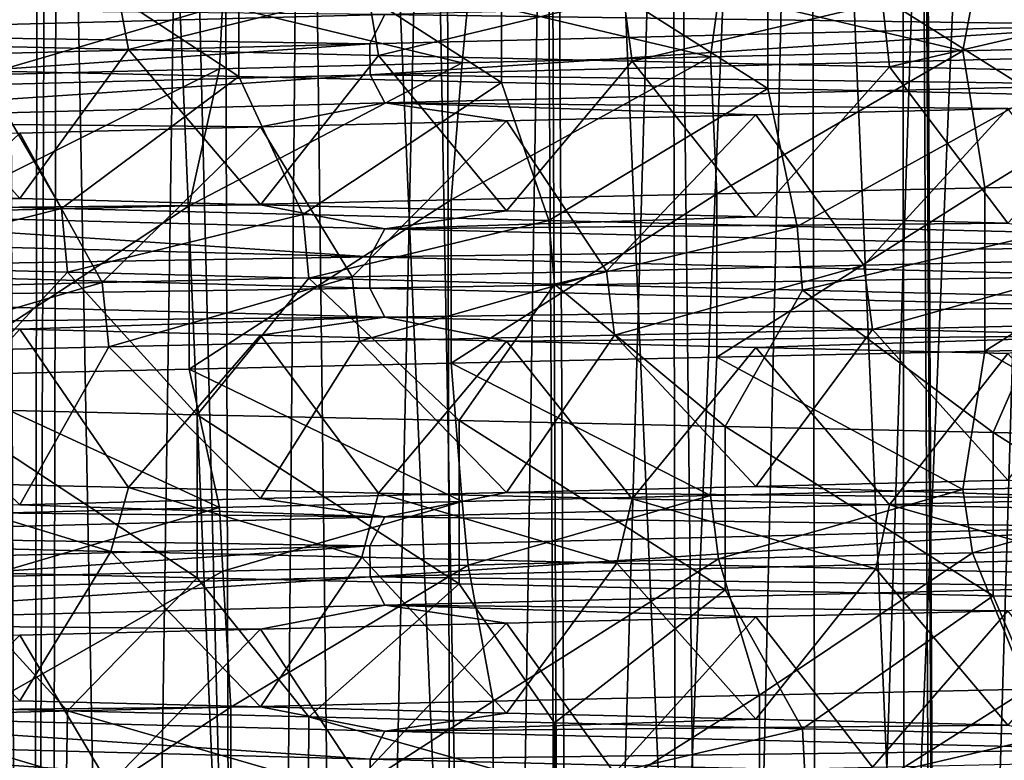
# Model space of a CAD drawing. Header units: millimetres. Extents: x -39.5 to 39.5, y -2 to 94.9.
# Tile 476 of 656: x -4.4 to -0.5, y 46.6 to 49.6. Entities that reach past the tile are written whole.
import ezdxf

# ---------------------------------------------------------------- set-up
doc = ezdxf.new("R2010")
doc.units = ezdxf.units.MM
doc.header["$LTSCALE"] = 65.185185
for name, color, linetype in [('12', 7, 'CONTINUOUS'), ('16', 7, 'CONTINUOUS'), ('17', 7, 'CONTINUOUS'), ('172', 7, 'CONTINUOUS'), ('173', 7, 'CONTINUOUS'), ('174', 7, 'CONTINUOUS'), ('36', 7, 'CONTINUOUS'), ('37', 7, 'CONTINUOUS'), ('45', 7, 'CONTINUOUS'), ('460', 7, 'CONTINUOUS'), ('53', 7, 'CONTINUOUS'), ('562', 7, 'CONTINUOUS'), ('621', 7, 'CONTINUOUS'), ('622', 7, 'CONTINUOUS'), ('623', 7, 'CONTINUOUS'), ('66', 7, 'CONTINUOUS'), ('83', 7, 'CONTINUOUS')]:
    doc.layers.add(name, color=color, linetype=linetype)

msp = doc.modelspace()

# ---------------------------------------------------------------- linework, layer by layer
at = {"layer": '12', "color": 7, "linetype": 'Continuous'}
for points in [[(-4.8637, 38.2974, -16.0885), (-4.6072, 71, -16.4625), (-3.9949, 38.2974, -16.326), (-4.8637, 38.2974, -16.0885)], [(-4.6072, 71, -16.4625), (-3.5149, 71, -16.7297), (-3.9949, 38.2974, -16.326), (-4.6072, 71, -16.4625)], [(-4.2526, 71, 16.5576), (-4.3193, 38.2987, 16.2432), (-3.4422, 38.2974, 16.4514), (-4.2526, 71, 16.5576)], [(-3.1548, 71, 16.8014), (-4.2526, 71, 16.5576), (-3.4422, 38.2974, 16.4514), (-3.1548, 71, 16.8014)], [(-3.9949, 38.2974, -16.326), (-3.5149, 71, -16.7297), (-3.1146, 38.2974, -16.5165), (-3.9949, 38.2974, -16.326)], [(-3.5149, 71, -16.7297), (-2.4075, 71, -16.9246), (-3.1146, 38.2974, -16.5165), (-3.5149, 71, -16.7297)], [(-2.5558, 38.2974, 16.6122), (-3.1548, 71, 16.8014), (-3.4422, 38.2974, 16.4514), (-2.5558, 38.2974, 16.6122)], [(-2.0434, 71, 16.9724), (-3.1548, 71, 16.8014), (-2.5558, 38.2974, 16.6122), (-2.0434, 71, 16.9724)], [(-2.4075, 71, -16.9246), (-2.2255, 38.2987, -16.6596), (-3.1146, 38.2974, -16.5165), (-2.4075, 71, -16.9246)], [(-1.6625, 38.2974, 16.7252), (-2.0434, 71, 16.9724), (-2.5558, 38.2974, 16.6122), (-1.6625, 38.2974, 16.7252)], [(-0.9232, 71, 17.0701), (-2.0434, 71, 16.9724), (-1.6625, 38.2974, 16.7252), (-0.9232, 71, 17.0701)], [(-0.765, 38.2987, 16.7902), (-0.9232, 71, 17.0701), (-1.6625, 38.2974, 16.7252), (-0.765, 38.2987, 16.7902)]]:
    msp.add_3dface(points, dxfattribs=at)
at = {"layer": '16', "color": 7, "linetype": 'Continuous'}
for points in [[(0.3893, 49.7469, 13.3943), (0.3318, 49.4925, 13.3959), (-0.6337, 49.7226, 13.385), (0.3893, 49.7469, 13.3943)], [(-0.6337, 49.7226, 13.385), (-0.6817, 49.4684, 13.3826), (-1.6524, 49.6983, 13.2977), (-0.6337, 49.7226, 13.385)], [(0.3318, 49.4925, 13.3959), (-0.6817, 49.4684, 13.3826), (-0.6337, 49.7226, 13.385), (0.3318, 49.4925, 13.3959)], [(-2.6533, 49.6742, 13.1347), (-2.6767, 49.4206, 13.1299), (-3.6316, 49.6503, 12.8985), (-2.6533, 49.6742, 13.1347)], [(-1.688, 49.4444, 13.2933), (-2.6767, 49.4206, 13.1299), (-2.6533, 49.6742, 13.1347), (-1.688, 49.4444, 13.2933)], [(-1.6524, 49.6983, 13.2977), (-1.688, 49.4444, 13.2933), (-2.6533, 49.6742, 13.1347), (-1.6524, 49.6983, 13.2977)], [(-0.6817, 49.4684, 13.3826), (-1.688, 49.4444, 13.2933), (-1.6524, 49.6983, 13.2977), (-0.6817, 49.4684, 13.3826)], [(-3.6433, 49.3969, 12.8952), (-4.5831, 49.3735, 12.5919), (-3.6316, 49.6503, 12.8985), (-3.6433, 49.3969, 12.8952)], [(-3.6316, 49.6503, 12.8985), (-4.5831, 49.3735, 12.5919), (-4.5831, 49.6265, 12.5919), (-3.6316, 49.6503, 12.8985)], [(-2.6767, 49.4206, 13.1299), (-3.6433, 49.3969, 12.8952), (-3.6316, 49.6503, 12.8985), (-2.6767, 49.4206, 13.1299)], [(0.3318, 47.7455, 13.3959), (-0.6433, 47.4693, 13.3845), (-0.6817, 47.7214, 13.3826), (0.3318, 47.7455, 13.3959)], [(0.3712, 47.4934, 13.3949), (-0.6433, 47.4693, 13.3845), (0.3318, 47.7455, 13.3959), (0.3712, 47.4934, 13.3949)], [(-0.6817, 47.7214, 13.3826), (-1.6559, 47.4452, 13.2973), (-1.688, 47.6974, 13.2933), (-0.6817, 47.7214, 13.3826)], [(-0.6433, 47.4693, 13.3845), (-1.6559, 47.4452, 13.2973), (-0.6817, 47.7214, 13.3826), (-0.6433, 47.4693, 13.3845)], [(-2.6767, 47.6736, 13.1299), (-3.6304, 47.3973, 12.8989), (-3.6433, 47.65, 12.8952), (-2.6767, 47.6736, 13.1299)], [(-2.6531, 47.4212, 13.1347), (-3.6304, 47.3973, 12.8989), (-2.6767, 47.6736, 13.1299), (-2.6531, 47.4212, 13.1347)], [(-1.688, 47.6974, 13.2933), (-2.6531, 47.4212, 13.1347), (-2.6767, 47.6736, 13.1299), (-1.688, 47.6974, 13.2933)], [(-1.6559, 47.4452, 13.2973), (-2.6531, 47.4212, 13.1347), (-1.688, 47.6974, 13.2933), (-1.6559, 47.4452, 13.2973)], [(-3.6304, 47.3973, 12.8989), (-4.5831, 47.3735, 12.5919), (-3.6433, 47.65, 12.8952), (-3.6304, 47.3973, 12.8989)], [(-3.6433, 47.65, 12.8952), (-4.5831, 47.3735, 12.5919), (-4.5831, 47.6265, 12.5919), (-3.6433, 47.65, 12.8952)]]:
    msp.add_3dface(points, dxfattribs=at)
at = {"layer": '17', "color": 7, "linetype": 'Continuous'}
for points in [[(-4.2736, 48.841, -12.7002), (-5.2088, 48.8647, -12.3462), (-5.1857, 48.6111, -12.3559), (-4.2736, 48.841, -12.7002)], [(-4.2498, 48.5873, -12.7082), (-4.2736, 48.841, -12.7002), (-5.1857, 48.6111, -12.3559), (-4.2498, 48.5873, -12.7082)], [(-3.3118, 48.8171, -12.9843), (-4.2736, 48.841, -12.7002), (-4.2498, 48.5873, -12.7082), (-3.3118, 48.8171, -12.9843)], [(-3.2879, 48.5635, -12.9904), (-3.3118, 48.8171, -12.9843), (-4.2498, 48.5873, -12.7082), (-3.2879, 48.5635, -12.9904)], [(-2.3321, 48.7933, -13.1955), (-3.3118, 48.8171, -12.9843), (-3.2879, 48.5635, -12.9904), (-2.3321, 48.7933, -13.1955)], [(-2.3096, 48.5397, -13.1995), (-2.3321, 48.7933, -13.1955), (-3.2879, 48.5635, -12.9904), (-2.3096, 48.5397, -13.1995)], [(-1.3428, 48.7696, -13.3326), (-2.3321, 48.7933, -13.1955), (-2.3096, 48.5397, -13.1995), (-1.3428, 48.7696, -13.3326)], [(-1.3207, 48.516, -13.3348), (-1.3428, 48.7696, -13.3326), (-2.3096, 48.5397, -13.1995), (-1.3207, 48.516, -13.3348)], [(-0.3462, 48.7459, -13.3955), (-1.3428, 48.7696, -13.3326), (-1.3207, 48.516, -13.3348), (-0.3462, 48.7459, -13.3955)], [(-0.3242, 48.4923, -13.3961), (-0.3462, 48.7459, -13.3955), (-1.3207, 48.516, -13.3348), (-0.3242, 48.4923, -13.3961)], [(-4.253, 46.5874, -12.7072), (-5.1857, 46.8641, -12.3559), (-5.1915, 46.6112, -12.3535), (-4.253, 46.5874, -12.7072)], [(-4.2498, 46.8404, -12.7082), (-5.1857, 46.8641, -12.3559), (-4.253, 46.5874, -12.7072), (-4.2498, 46.8404, -12.7082)], [(-3.2891, 46.5635, -12.9901), (-4.2498, 46.8404, -12.7082), (-4.253, 46.5874, -12.7072), (-3.2891, 46.5635, -12.9901)], [(-3.2879, 46.8165, -12.9904), (-4.2498, 46.8404, -12.7082), (-3.2891, 46.5635, -12.9901), (-3.2879, 46.8165, -12.9904)], [(-2.3058, 46.5396, -13.2001), (-3.2879, 46.8165, -12.9904), (-3.2891, 46.5635, -12.9901), (-2.3058, 46.5396, -13.2001)], [(-2.3096, 46.7928, -13.1995), (-3.2879, 46.8165, -12.9904), (-2.3058, 46.5396, -13.2001), (-2.3096, 46.7928, -13.1995)], [(-1.3207, 46.7691, -13.3348), (-2.3096, 46.7928, -13.1995), (-2.3058, 46.5396, -13.2001), (-1.3207, 46.7691, -13.3348)], [(-1.3074, 46.5157, -13.3361), (-1.3207, 46.7691, -13.3348), (-2.3058, 46.5396, -13.2001), (-1.3074, 46.5157, -13.3361)], [(-0.3242, 46.7453, -13.3961), (-1.3207, 46.7691, -13.3348), (-1.3074, 46.5157, -13.3361), (-0.3242, 46.7453, -13.3961)], [(-0.3043, 46.4918, -13.3965), (-0.3242, 46.7453, -13.3961), (-1.3074, 46.5157, -13.3361), (-0.3043, 46.4918, -13.3965)]]:
    msp.add_3dface(points, dxfattribs=at)
at = {"layer": '172', "color": 7, "linetype": 'Continuous'}
for points in [[(-1.688, 49.4444, 13.2933), (-0.6817, 49.4684, 13.3826), (-1.6628, 48.8991, 14.2533), (-1.688, 49.4444, 13.2933)], [(-1.6628, 48.8991, 14.2533), (-0.6817, 49.4684, 13.3826), (-0.5951, 48.9229, 14.3377), (-1.6628, 48.8991, 14.2533)], [(-0.6817, 49.4684, 13.3826), (0.3318, 49.4925, 13.3959), (-0.5951, 48.9229, 14.3377), (-0.6817, 49.4684, 13.3826)], [(-0.5951, 48.9229, 14.3377), (0.3318, 49.4925, 13.3959), (0.476, 48.9467, 14.3421), (-0.5951, 48.9229, 14.3377)], [(-2.6767, 49.4206, 13.1299), (-1.688, 49.4444, 13.2933), (-2.7213, 48.8754, 14.0896), (-2.6767, 49.4206, 13.1299)], [(-2.7213, 48.8754, 14.0896), (-1.688, 49.4444, 13.2933), (-1.6628, 48.8991, 14.2533), (-2.7213, 48.8754, 14.0896)], [(-4.5831, 49.3735, 12.5919), (-3.6433, 49.3969, 12.8952), (-4.787, 48.8279, 13.528), (-4.5831, 49.3735, 12.5919)], [(-4.787, 48.8279, 13.528), (-3.6433, 49.3969, 12.8952), (-3.7647, 48.8516, 13.8474), (-4.787, 48.8279, 13.528)], [(-3.6433, 49.3969, 12.8952), (-2.6767, 49.4206, 13.1299), (-3.7647, 48.8516, 13.8474), (-3.6433, 49.3969, 12.8952)], [(-3.7647, 48.8516, 13.8474), (-2.6767, 49.4206, 13.1299), (-2.7213, 48.8754, 14.0896), (-3.7647, 48.8516, 13.8474)], [(-4.2498, 48.5873, -12.7082), (-5.1857, 48.6111, -12.3559), (-4.7555, 48.0436, -13.5391), (-4.2498, 48.5873, -12.7082)], [(-3.7324, 48.0199, -13.8561), (-4.2498, 48.5873, -12.7082), (-4.7555, 48.0436, -13.5391), (-3.7324, 48.0199, -13.8561)], [(-3.2879, 48.5635, -12.9904), (-4.2498, 48.5873, -12.7082), (-3.7324, 48.0199, -13.8561), (-3.2879, 48.5635, -12.9904)], [(-2.6885, 47.9961, -14.0959), (-3.2879, 48.5635, -12.9904), (-3.7324, 48.0199, -13.8561), (-2.6885, 47.9961, -14.0959)], [(-2.3096, 48.5397, -13.1995), (-3.2879, 48.5635, -12.9904), (-2.6885, 47.9961, -14.0959), (-2.3096, 48.5397, -13.1995)], [(-1.6296, 47.9723, -14.2572), (-2.3096, 48.5397, -13.1995), (-2.6885, 47.9961, -14.0959), (-1.6296, 47.9723, -14.2572)], [(-1.3207, 48.516, -13.3348), (-2.3096, 48.5397, -13.1995), (-1.6296, 47.9723, -14.2572), (-1.3207, 48.516, -13.3348)], [(-0.5617, 47.9486, -14.339), (-1.3207, 48.516, -13.3348), (-1.6296, 47.9723, -14.2572), (-0.5617, 47.9486, -14.339)], [(-0.3242, 48.4923, -13.3961), (-1.3207, 48.516, -13.3348), (-0.5617, 47.9486, -14.339), (-0.3242, 48.4923, -13.3961)], [(0.5094, 47.9248, -14.341), (-0.3242, 48.4923, -13.3961), (-0.5617, 47.9486, -14.339), (0.5094, 47.9248, -14.341)], [(-1.6559, 47.4452, 13.2973), (-0.6433, 47.4693, 13.3845), (-1.4924, 46.9029, 14.2722), (-1.6559, 47.4452, 13.2973)], [(-1.4924, 46.9029, 14.2722), (-0.6433, 47.4693, 13.3845), (-0.4237, 46.9267, 14.3437), (-1.4924, 46.9029, 14.2722)], [(-0.6433, 47.4693, 13.3845), (0.3712, 47.4934, 13.3949), (-0.4237, 46.9267, 14.3437), (-0.6433, 47.4693, 13.3845)], [(-2.6531, 47.4212, 13.1347), (-1.6559, 47.4452, 13.2973), (-2.5528, 46.8792, 14.1211), (-2.6531, 47.4212, 13.1347)], [(-2.5528, 46.8792, 14.1211), (-1.6559, 47.4452, 13.2973), (-1.4924, 46.9029, 14.2722), (-2.5528, 46.8792, 14.1211)], [(-4.5831, 47.3735, 12.5919), (-3.6304, 47.3973, 12.8989), (-4.625, 46.8317, 13.5842), (-4.5831, 47.3735, 12.5919)], [(-4.625, 46.8317, 13.5842), (-3.6304, 47.3973, 12.8989), (-3.5989, 46.8554, 13.8914), (-4.625, 46.8317, 13.5842)], [(-3.6304, 47.3973, 12.8989), (-2.6531, 47.4212, 13.1347), (-3.5989, 46.8554, 13.8914), (-3.6304, 47.3973, 12.8989)], [(-3.5989, 46.8554, 13.8914), (-2.6531, 47.4212, 13.1347), (-2.5528, 46.8792, 14.1211), (-3.5989, 46.8554, 13.8914)]]:
    msp.add_3dface(points, dxfattribs=at)
at = {"layer": '173', "color": 7, "linetype": 'Continuous'}
for points in [[(-3.5667, 50.0161, -13.8997), (-4.5935, 50.0398, -13.5949), (-3.5667, 49.3661, -13.8997), (-3.5667, 50.0161, -13.8997)], [(-3.5667, 49.3661, -13.8997), (-4.5935, 50.0398, -13.5949), (-4.5935, 49.3898, -13.5949), (-3.5667, 49.3661, -13.8997)], [(-2.52, 49.9923, -14.127), (-3.5667, 50.0161, -13.8997), (-2.52, 49.3423, -14.127), (-2.52, 49.9923, -14.127)], [(-2.52, 49.3423, -14.127), (-3.5667, 50.0161, -13.8997), (-3.5667, 49.3661, -13.8997), (-2.52, 49.3423, -14.127)], [(-1.4592, 49.9685, -14.2756), (-2.52, 49.9923, -14.127), (-1.4592, 49.3185, -14.2756), (-1.4592, 49.9685, -14.2756)], [(-1.4592, 49.3185, -14.2756), (-2.52, 49.9923, -14.127), (-2.52, 49.3423, -14.127), (-1.4592, 49.3185, -14.2756)], [(-0.3904, 49.9448, -14.3447), (-1.4592, 49.9685, -14.2756), (-0.3904, 49.2948, -14.3447), (-0.3904, 49.9448, -14.3447)], [(-0.3904, 49.2948, -14.3447), (-1.4592, 49.9685, -14.2756), (-1.4592, 49.3185, -14.2756), (-0.3904, 49.2948, -14.3447)], [(-1.6628, 48.8991, 14.2533), (-0.5951, 48.9229, 14.3377), (-1.6628, 48.2491, 14.2533), (-1.6628, 48.8991, 14.2533)], [(-1.6628, 48.2491, 14.2533), (-0.5951, 48.9229, 14.3377), (-0.5951, 48.2729, 14.3377), (-1.6628, 48.2491, 14.2533)], [(-0.5951, 48.9229, 14.3377), (0.476, 48.9467, 14.3421), (-0.5951, 48.2729, 14.3377), (-0.5951, 48.9229, 14.3377)], [(-0.5951, 48.2729, 14.3377), (0.476, 48.9467, 14.3421), (0.476, 48.2967, 14.3421), (-0.5951, 48.2729, 14.3377)], [(-2.7213, 48.8754, 14.0896), (-1.6628, 48.8991, 14.2533), (-2.7213, 48.2254, 14.0896), (-2.7213, 48.8754, 14.0896)], [(-2.7213, 48.2254, 14.0896), (-1.6628, 48.8991, 14.2533), (-1.6628, 48.2491, 14.2533), (-2.7213, 48.2254, 14.0896)], [(-4.787, 48.8279, 13.528), (-3.7647, 48.8516, 13.8474), (-4.787, 48.1779, 13.528), (-4.787, 48.8279, 13.528)], [(-4.787, 48.1779, 13.528), (-3.7647, 48.8516, 13.8474), (-3.7647, 48.2016, 13.8474), (-4.787, 48.1779, 13.528)], [(-3.7647, 48.8516, 13.8474), (-2.7213, 48.8754, 14.0896), (-3.7647, 48.2016, 13.8474), (-3.7647, 48.8516, 13.8474)], [(-3.7647, 48.2016, 13.8474), (-2.7213, 48.8754, 14.0896), (-2.7213, 48.2254, 14.0896), (-3.7647, 48.2016, 13.8474)], [(-3.7324, 48.0199, -13.8561), (-4.7555, 48.0436, -13.5391), (-3.7324, 47.3699, -13.8561), (-3.7324, 48.0199, -13.8561)], [(-3.7324, 47.3699, -13.8561), (-4.7555, 48.0436, -13.5391), (-4.7555, 47.3936, -13.5391), (-3.7324, 47.3699, -13.8561)], [(-2.6885, 47.9961, -14.0959), (-3.7324, 48.0199, -13.8561), (-2.6885, 47.3461, -14.0959), (-2.6885, 47.9961, -14.0959)], [(-2.6885, 47.3461, -14.0959), (-3.7324, 48.0199, -13.8561), (-3.7324, 47.3699, -13.8561), (-2.6885, 47.3461, -14.0959)], [(-1.6296, 47.9723, -14.2572), (-2.6885, 47.9961, -14.0959), (-1.6296, 47.3223, -14.2572), (-1.6296, 47.9723, -14.2572)], [(-1.6296, 47.3223, -14.2572), (-2.6885, 47.9961, -14.0959), (-2.6885, 47.3461, -14.0959), (-1.6296, 47.3223, -14.2572)], [(-0.5617, 47.9486, -14.339), (-1.6296, 47.9723, -14.2572), (-0.5617, 47.2986, -14.339), (-0.5617, 47.9486, -14.339)], [(-0.5617, 47.2986, -14.339), (-1.6296, 47.9723, -14.2572), (-1.6296, 47.3223, -14.2572), (-0.5617, 47.2986, -14.339)], [(0.5094, 47.9248, -14.341), (-0.5617, 47.9486, -14.339), (0.5094, 47.2748, -14.341), (0.5094, 47.9248, -14.341)], [(0.5094, 47.2748, -14.341), (-0.5617, 47.9486, -14.339), (-0.5617, 47.2986, -14.339), (0.5094, 47.2748, -14.341)], [(-1.4924, 46.9029, 14.2722), (-0.4237, 46.9267, 14.3437), (-1.4924, 46.2529, 14.2722), (-1.4924, 46.9029, 14.2722)], [(-1.4924, 46.2529, 14.2722), (-0.4237, 46.9267, 14.3437), (-0.4237, 46.2767, 14.3437), (-1.4924, 46.2529, 14.2722)], [(-3.5989, 46.8554, 13.8914), (-2.5528, 46.8792, 14.1211), (-3.5989, 46.2054, 13.8914), (-3.5989, 46.8554, 13.8914)], [(-3.5989, 46.2054, 13.8914), (-2.5528, 46.8792, 14.1211), (-2.5528, 46.2292, 14.1211), (-3.5989, 46.2054, 13.8914)], [(-2.5528, 46.8792, 14.1211), (-1.4924, 46.9029, 14.2722), (-2.5528, 46.2292, 14.1211), (-2.5528, 46.8792, 14.1211)], [(-2.5528, 46.2292, 14.1211), (-1.4924, 46.9029, 14.2722), (-1.4924, 46.2529, 14.2722), (-2.5528, 46.2292, 14.1211)], [(-4.625, 46.8317, 13.5842), (-3.5989, 46.8554, 13.8914), (-4.625, 46.1817, 13.5842), (-4.625, 46.8317, 13.5842)], [(-4.625, 46.1817, 13.5842), (-3.5989, 46.8554, 13.8914), (-3.5989, 46.2054, 13.8914), (-4.625, 46.1817, 13.5842)]]:
    msp.add_3dface(points, dxfattribs=at)
at = {"layer": '174', "color": 7, "linetype": 'Continuous'}
for points in [[(-5.2088, 48.8647, -12.3462), (-4.2736, 48.841, -12.7002), (-4.5935, 49.3898, -13.5949), (-5.2088, 48.8647, -12.3462)], [(-4.2736, 48.841, -12.7002), (-3.5667, 49.3661, -13.8997), (-4.5935, 49.3898, -13.5949), (-4.2736, 48.841, -12.7002)], [(-4.2736, 48.841, -12.7002), (-3.3118, 48.8171, -12.9843), (-3.5667, 49.3661, -13.8997), (-4.2736, 48.841, -12.7002)], [(-3.3118, 48.8171, -12.9843), (-2.52, 49.3423, -14.127), (-3.5667, 49.3661, -13.8997), (-3.3118, 48.8171, -12.9843)], [(-3.3118, 48.8171, -12.9843), (-2.3321, 48.7933, -13.1955), (-2.52, 49.3423, -14.127), (-3.3118, 48.8171, -12.9843)], [(-2.3321, 48.7933, -13.1955), (-1.4592, 49.3185, -14.2756), (-2.52, 49.3423, -14.127), (-2.3321, 48.7933, -13.1955)], [(-2.3321, 48.7933, -13.1955), (-1.3428, 48.7696, -13.3326), (-1.4592, 49.3185, -14.2756), (-2.3321, 48.7933, -13.1955)], [(-1.3428, 48.7696, -13.3326), (-0.3904, 49.2948, -14.3447), (-1.4592, 49.3185, -14.2756), (-1.3428, 48.7696, -13.3326)], [(-1.3428, 48.7696, -13.3326), (-0.3462, 48.7459, -13.3955), (-0.3904, 49.2948, -14.3447), (-1.3428, 48.7696, -13.3326)], [(0.3318, 47.7455, 13.3959), (-0.5951, 48.2729, 14.3377), (0.476, 48.2967, 14.3421), (0.3318, 47.7455, 13.3959)], [(-0.6817, 47.7214, 13.3826), (-1.6628, 48.2491, 14.2533), (-0.5951, 48.2729, 14.3377), (-0.6817, 47.7214, 13.3826)], [(0.3318, 47.7455, 13.3959), (-0.6817, 47.7214, 13.3826), (-0.5951, 48.2729, 14.3377), (0.3318, 47.7455, 13.3959)], [(-2.6767, 47.6736, 13.1299), (-3.7647, 48.2016, 13.8474), (-2.7213, 48.2254, 14.0896), (-2.6767, 47.6736, 13.1299)], [(-1.688, 47.6974, 13.2933), (-2.7213, 48.2254, 14.0896), (-1.6628, 48.2491, 14.2533), (-1.688, 47.6974, 13.2933)], [(-1.688, 47.6974, 13.2933), (-2.6767, 47.6736, 13.1299), (-2.7213, 48.2254, 14.0896), (-1.688, 47.6974, 13.2933)], [(-0.6817, 47.7214, 13.3826), (-1.688, 47.6974, 13.2933), (-1.6628, 48.2491, 14.2533), (-0.6817, 47.7214, 13.3826)], [(-3.6433, 47.65, 12.8952), (-4.787, 48.1779, 13.528), (-3.7647, 48.2016, 13.8474), (-3.6433, 47.65, 12.8952)], [(-3.6433, 47.65, 12.8952), (-4.5831, 47.6265, 12.5919), (-4.787, 48.1779, 13.528), (-3.6433, 47.65, 12.8952)], [(-2.6767, 47.6736, 13.1299), (-3.6433, 47.65, 12.8952), (-3.7647, 48.2016, 13.8474), (-2.6767, 47.6736, 13.1299)], [(-5.1857, 46.8641, -12.3559), (-4.2498, 46.8404, -12.7082), (-4.7555, 47.3936, -13.5391), (-5.1857, 46.8641, -12.3559)], [(-4.2498, 46.8404, -12.7082), (-3.7324, 47.3699, -13.8561), (-4.7555, 47.3936, -13.5391), (-4.2498, 46.8404, -12.7082)], [(-4.2498, 46.8404, -12.7082), (-3.2879, 46.8165, -12.9904), (-3.7324, 47.3699, -13.8561), (-4.2498, 46.8404, -12.7082)], [(-3.2879, 46.8165, -12.9904), (-2.6885, 47.3461, -14.0959), (-3.7324, 47.3699, -13.8561), (-3.2879, 46.8165, -12.9904)], [(-3.2879, 46.8165, -12.9904), (-2.3096, 46.7928, -13.1995), (-2.6885, 47.3461, -14.0959), (-3.2879, 46.8165, -12.9904)], [(-2.3096, 46.7928, -13.1995), (-1.6296, 47.3223, -14.2572), (-2.6885, 47.3461, -14.0959), (-2.3096, 46.7928, -13.1995)], [(-2.3096, 46.7928, -13.1995), (-1.3207, 46.7691, -13.3348), (-1.6296, 47.3223, -14.2572), (-2.3096, 46.7928, -13.1995)], [(-1.3207, 46.7691, -13.3348), (-0.5617, 47.2986, -14.339), (-1.6296, 47.3223, -14.2572), (-1.3207, 46.7691, -13.3348)], [(-1.3207, 46.7691, -13.3348), (-0.3242, 46.7453, -13.3961), (-0.5617, 47.2986, -14.339), (-1.3207, 46.7691, -13.3348)], [(-0.3242, 46.7453, -13.3961), (0.5094, 47.2748, -14.341), (-0.5617, 47.2986, -14.339), (-0.3242, 46.7453, -13.3961)]]:
    msp.add_3dface(points, dxfattribs=at)
at = {"layer": '36', "color": 7, "linetype": 'Continuous'}
for points in [[(-4.3326, 71, 16.87), (-5.4212, 71, 16.5523), (-4.3914, 38.2987, 16.5244), (-4.3326, 71, 16.87)], [(-4.3914, 38.2987, 16.5244), (-5.4212, 71, 16.5523), (-5.367, 38.2971, 16.2337), (-4.3914, 38.2987, 16.5244)]]:
    msp.add_3dface(points, dxfattribs=at)
at = {"layer": '37', "color": 7, "linetype": 'Continuous'}
for points in [[(-4.3193, 38.2987, 16.2432), (-4.2526, 71, 16.5576), (-4.3914, 38.2987, 16.5244), (-4.3193, 38.2987, 16.2432)], [(-4.2526, 71, 16.5576), (-4.3326, 71, 16.87), (-4.3914, 38.2987, 16.5244), (-4.2526, 71, 16.5576)]]:
    msp.add_3dface(points, dxfattribs=at)
at = {"layer": '45', "color": 7, "linetype": 'Continuous'}
for points in [[(-2.453, 71, -17.2439), (-1.3258, 71, -17.367), (-2.2665, 38.2987, -16.947), (-2.453, 71, -17.2439)], [(-2.2665, 38.2987, -16.947), (-1.3258, 71, -17.367), (-1.254, 38.2971, -17.0519), (-2.2665, 38.2987, -16.947)], [(-1.3258, 71, -17.367), (-0.1929, 71, -17.4164), (-1.254, 38.2971, -17.0519), (-1.3258, 71, -17.367)], [(-1.254, 38.2971, -17.0519), (-0.1929, 71, -17.4164), (-0.236, 38.2971, -17.0963), (-1.254, 38.2971, -17.0519)]]:
    msp.add_3dface(points, dxfattribs=at)
at = {"layer": '460', "linetype": 'Continuous'}
for points in [[(-4.0539, 49.7314, -13.609), (-4.9893, 49.4971, -13.2946), (-5.0374, 49.7546, -13.2765), (-4.0539, 49.7314, -13.609)], [(-4.0069, 49.4739, -13.6229), (-4.9893, 49.4971, -13.2946), (-4.0539, 49.7314, -13.609), (-4.0069, 49.4739, -13.6229)], [(-3.0527, 49.7082, -13.868), (-4.0069, 49.4739, -13.6229), (-4.0539, 49.7314, -13.609), (-3.0527, 49.7082, -13.868)], [(-3.0109, 49.4508, -13.8771), (-4.0069, 49.4739, -13.6229), (-3.0527, 49.7082, -13.868), (-3.0109, 49.4508, -13.8771)], [(-2.0341, 49.685, -14.0536), (-3.0109, 49.4508, -13.8771), (-3.0527, 49.7082, -13.868), (-2.0341, 49.685, -14.0536)], [(-1.9993, 49.4278, -14.0586), (-3.0109, 49.4508, -13.8771), (-2.0341, 49.685, -14.0536), (-1.9993, 49.4278, -14.0586)], [(-1.0027, 49.6617, -14.1646), (-1.9993, 49.4278, -14.0586), (-2.0341, 49.685, -14.0536), (-1.0027, 49.6617, -14.1646)], [(-0.9738, 49.4046, -14.1666), (-1.9993, 49.4278, -14.0586), (-1.0027, 49.6617, -14.1646), (-0.9738, 49.4046, -14.1666)], [(0.0328, 49.6385, -14.2), (-0.9738, 49.4046, -14.1666), (-1.0027, 49.6617, -14.1646), (0.0328, 49.6385, -14.2)], [(0.0566, 49.3815, -14.1999), (-0.9738, 49.4046, -14.1666), (0.0328, 49.6385, -14.2), (0.0566, 49.3815, -14.1999)], [(-1.0772, 48.615, 14.1591), (-2.1024, 48.5919, 14.0435), (-2.0696, 48.3362, 14.0484), (-1.0772, 48.615, 14.1591)], [(-1.0419, 48.3594, 14.1617), (-1.0772, 48.615, 14.1591), (-2.0696, 48.3362, 14.0484), (-1.0419, 48.3594, 14.1617)], [(-0.0466, 48.6382, 14.1999), (-1.0772, 48.615, 14.1591), (-1.0419, 48.3594, 14.1617), (-0.0466, 48.6382, 14.1999)], [(-0.0087, 48.3826, 14.2), (-0.0466, 48.6382, 14.1999), (-1.0419, 48.3594, 14.1617), (-0.0087, 48.3826, 14.2)], [(-3.1147, 48.5688, 13.8542), (-4.1106, 48.5457, 13.592), (-4.0844, 48.2899, 13.5999), (-3.1147, 48.5688, 13.8542)], [(-3.0853, 48.3131, 13.8608), (-3.1147, 48.5688, 13.8542), (-4.0844, 48.2899, 13.5999), (-3.0853, 48.3131, 13.8608)], [(-2.1024, 48.5919, 14.0435), (-3.1147, 48.5688, 13.8542), (-3.0853, 48.3131, 13.8608), (-2.1024, 48.5919, 14.0435)], [(-2.0696, 48.3362, 14.0484), (-2.1024, 48.5919, 14.0435), (-3.0853, 48.3131, 13.8608), (-2.0696, 48.3362, 14.0484)], [(-4.1106, 48.5457, 13.592), (-5.0883, 48.5225, 13.257), (-5.0639, 48.2667, 13.2664), (-4.1106, 48.5457, 13.592)], [(-4.0844, 48.2899, 13.5999), (-4.1106, 48.5457, 13.592), (-5.0639, 48.2667, 13.2664), (-4.0844, 48.2899, 13.5999)], [(-5.0558, 47.4987, -13.2695), (-4.9893, 47.7535, -13.2946), (-4.0764, 47.4755, -13.6023), (-5.0558, 47.4987, -13.2695)], [(-4.9893, 47.7535, -13.2946), (-4.0069, 47.7303, -13.6229), (-4.0764, 47.4755, -13.6023), (-4.9893, 47.7535, -13.2946)], [(-4.0764, 47.4755, -13.6023), (-4.0069, 47.7303, -13.6229), (-3.0773, 47.4523, -13.8625), (-4.0764, 47.4755, -13.6023)], [(-4.0069, 47.7303, -13.6229), (-3.0109, 47.7072, -13.8771), (-3.0773, 47.4523, -13.8625), (-4.0069, 47.7303, -13.6229)], [(-3.0773, 47.4523, -13.8625), (-3.0109, 47.7072, -13.8771), (-2.0605, 47.4292, -14.0497), (-3.0773, 47.4523, -13.8625)], [(-3.0109, 47.7072, -13.8771), (-1.9993, 47.6842, -14.0586), (-2.0605, 47.4292, -14.0497), (-3.0109, 47.7072, -13.8771)], [(-2.0605, 47.4292, -14.0497), (-1.9993, 47.6842, -14.0586), (-1.0293, 47.4059, -14.1626), (-2.0605, 47.4292, -14.0497)], [(-1.9993, 47.6842, -14.0586), (-0.9738, 47.661, -14.1666), (-1.0293, 47.4059, -14.1626), (-1.9993, 47.6842, -14.0586)], [(-1.0293, 47.4059, -14.1626), (-0.9738, 47.661, -14.1666), (0.0077, 47.3826, -14.2), (-1.0293, 47.4059, -14.1626)], [(-0.9738, 47.661, -14.1666), (0.0566, 47.6379, -14.1999), (0.0077, 47.3826, -14.2), (-0.9738, 47.661, -14.1666)]]:
    msp.add_3dface(points, dxfattribs=at)
at = {"layer": '53', "color": 7, "linetype": 'Continuous'}
for points in [[(0.1929, 71, 17.4164), (-0.9408, 71, 17.3921), (-0.7809, 38.2987, 17.0801), (0.1929, 71, 17.4164)], [(0.1929, 71, 17.4164), (-0.7809, 38.2987, 17.0801), (0.236, 38.2971, 17.0963), (0.1929, 71, 17.4164)]]:
    msp.add_3dface(points, dxfattribs=at)
at = {"layer": '562', "linetype": 'Continuous'}
for points in [[(-3.6671, 67, -10.68), (-4.5357, 67, -10.3409), (-3.605, 45, -10.4983), (-3.6671, 67, -10.68)], [(-3.605, 45, -10.4983), (-4.5357, 67, -10.3409), (-4.4588, 45, -10.1651), (-3.605, 45, -10.4983)], [(-4.5357, 67, 10.3409), (-3.6671, 67, 10.68), (-3.605, 45, 10.4983), (-4.5357, 67, 10.3409)], [(-4.4588, 45, 10.1651), (-4.5357, 67, 10.3409), (-3.605, 45, 10.4983), (-4.4588, 45, 10.1651)], [(-2.7722, 67, -10.9462), (-3.6671, 67, -10.68), (-2.7253, 45, -10.7602), (-2.7722, 67, -10.9462)], [(-2.7253, 45, -10.7602), (-3.6671, 67, -10.68), (-3.605, 45, -10.4983), (-2.7253, 45, -10.7602)], [(-3.6671, 67, 10.68), (-2.7722, 67, 10.9462), (-2.7253, 45, 10.7602), (-3.6671, 67, 10.68)], [(-3.605, 45, 10.4983), (-3.6671, 67, 10.68), (-2.7253, 45, 10.7602), (-3.605, 45, 10.4983)], [(-1.8583, 67, -11.138), (-2.7722, 67, -10.9462), (-1.8267, 45, -10.9487), (-1.8583, 67, -11.138)], [(-1.8267, 45, -10.9487), (-2.7722, 67, -10.9462), (-2.7253, 45, -10.7602), (-1.8267, 45, -10.9487)], [(-2.7722, 67, 10.9462), (-1.8583, 67, 11.138), (-1.8267, 45, 10.9487), (-2.7722, 67, 10.9462)], [(-2.7253, 45, 10.7602), (-2.7722, 67, 10.9462), (-1.8267, 45, 10.9487), (-2.7253, 45, 10.7602)], [(-0.9353, 67, -11.253), (-1.8583, 67, -11.138), (-0.9163, 45, -11.0621), (-0.9353, 67, -11.253)], [(-0.9163, 45, -11.0621), (-1.8583, 67, -11.138), (-1.8267, 45, -10.9487), (-0.9163, 45, -11.0621)], [(-1.8583, 67, 11.138), (-0.9353, 67, 11.253), (-1.8267, 45, 10.9487), (-1.8583, 67, 11.138)], [(-1.8267, 45, 10.9487), (-0.9353, 67, 11.253), (-0.9163, 45, 11.0621), (-1.8267, 45, 10.9487)], [(0, 67, -11.292), (-0.9353, 67, -11.253), (0, 45, -11.1), (0, 67, -11.292)], [(0, 45, -11.1), (-0.9353, 67, -11.253), (-0.9163, 45, -11.0621), (0, 45, -11.1)], [(-0.9353, 67, 11.253), (0, 67, 11.292), (-0.9163, 45, 11.0621), (-0.9353, 67, 11.253)], [(-0.9163, 45, 11.0621), (0, 67, 11.292), (0, 45, 11.1), (-0.9163, 45, 11.0621)]]:
    msp.add_3dface(points, dxfattribs=at)
at = {"layer": '621', "linetype": 'Continuous'}
for points in [[(-5.3731, 48.9049, -11.9912), (-4.9893, 49.4971, -13.2946), (-4.4398, 48.8805, -12.3672), (-5.3731, 48.9049, -11.9912)], [(-4.9893, 49.4971, -13.2946), (-4.0069, 49.4739, -13.6229), (-4.4398, 48.8805, -12.3672), (-4.9893, 49.4971, -13.2946)], [(-4.4398, 48.8805, -12.3672), (-4.0069, 49.4739, -13.6229), (-3.4805, 48.8561, -12.6707), (-4.4398, 48.8805, -12.3672)], [(-4.0069, 49.4739, -13.6229), (-3.0109, 49.4508, -13.8771), (-3.4805, 48.8561, -12.6707), (-4.0069, 49.4739, -13.6229)], [(-3.4805, 48.8561, -12.6707), (-3.0109, 49.4508, -13.8771), (-2.5007, 48.8318, -12.8998), (-3.4805, 48.8561, -12.6707)], [(-3.0109, 49.4508, -13.8771), (-1.9993, 49.4278, -14.0586), (-2.5007, 48.8318, -12.8998), (-3.0109, 49.4508, -13.8771)], [(-2.5007, 48.8318, -12.8998), (-1.9993, 49.4278, -14.0586), (-1.5063, 48.8074, -13.0534), (-2.5007, 48.8318, -12.8998)], [(-1.9993, 49.4278, -14.0586), (-0.9738, 49.4046, -14.1666), (-1.5063, 48.8074, -13.0534), (-1.9993, 49.4278, -14.0586)], [(-1.5063, 48.8074, -13.0534), (-0.9738, 49.4046, -14.1666), (-0.5031, 48.783, -13.1304), (-1.5063, 48.8074, -13.0534)], [(-0.9738, 49.4046, -14.1666), (0.0566, 49.3815, -14.1999), (-0.5031, 48.783, -13.1304), (-0.9738, 49.4046, -14.1666)], [(-0.0087, 48.3826, 14.2), (-1.0419, 48.3594, 14.1617), (-0.5031, 47.7586, 13.1304), (-0.0087, 48.3826, 14.2)], [(-2.0696, 48.3362, 14.0484), (-3.0853, 48.3131, 13.8608), (-2.5007, 47.7099, 12.8998), (-2.0696, 48.3362, 14.0484)], [(-1.5063, 47.7342, 13.0534), (-2.0696, 48.3362, 14.0484), (-2.5007, 47.7099, 12.8998), (-1.5063, 47.7342, 13.0534)], [(-1.0419, 48.3594, 14.1617), (-2.0696, 48.3362, 14.0484), (-1.5063, 47.7342, 13.0534), (-1.0419, 48.3594, 14.1617)], [(-0.5031, 47.7586, 13.1304), (-1.0419, 48.3594, 14.1617), (-1.5063, 47.7342, 13.0534), (-0.5031, 47.7586, 13.1304)], [(-3.0853, 48.3131, 13.8608), (-4.0844, 48.2899, 13.5999), (-3.4805, 47.6855, 12.6707), (-3.0853, 48.3131, 13.8608)], [(-2.5007, 47.7099, 12.8998), (-3.0853, 48.3131, 13.8608), (-3.4805, 47.6855, 12.6707), (-2.5007, 47.7099, 12.8998)], [(-4.0844, 48.2899, 13.5999), (-5.0639, 48.2667, 13.2664), (-4.4398, 47.6611, 12.3672), (-4.0844, 48.2899, 13.5999)], [(-3.4805, 47.6855, 12.6707), (-4.0844, 48.2899, 13.5999), (-4.4398, 47.6611, 12.3672), (-3.4805, 47.6855, 12.6707)], [(-5.0558, 47.4987, -13.2695), (-4.0764, 47.4755, -13.6023), (-4.4398, 46.8805, -12.3672), (-5.0558, 47.4987, -13.2695)], [(-4.4398, 46.8805, -12.3672), (-4.0764, 47.4755, -13.6023), (-3.4805, 46.8561, -12.6707), (-4.4398, 46.8805, -12.3672)], [(-4.0764, 47.4755, -13.6023), (-3.0773, 47.4523, -13.8625), (-3.4805, 46.8561, -12.6707), (-4.0764, 47.4755, -13.6023)], [(-3.4805, 46.8561, -12.6707), (-3.0773, 47.4523, -13.8625), (-2.5007, 46.8318, -12.8998), (-3.4805, 46.8561, -12.6707)], [(-3.0773, 47.4523, -13.8625), (-2.0605, 47.4292, -14.0497), (-2.5007, 46.8318, -12.8998), (-3.0773, 47.4523, -13.8625)], [(-2.5007, 46.8318, -12.8998), (-2.0605, 47.4292, -14.0497), (-1.5063, 46.8074, -13.0534), (-2.5007, 46.8318, -12.8998)], [(-2.0605, 47.4292, -14.0497), (-1.0293, 47.4059, -14.1626), (-1.5063, 46.8074, -13.0534), (-2.0605, 47.4292, -14.0497)], [(-1.5063, 46.8074, -13.0534), (-1.0293, 47.4059, -14.1626), (-0.5031, 46.783, -13.1304), (-1.5063, 46.8074, -13.0534)], [(-1.0293, 47.4059, -14.1626), (0.0077, 47.3826, -14.2), (-0.5031, 46.783, -13.1304), (-1.0293, 47.4059, -14.1626)]]:
    msp.add_3dface(points, dxfattribs=at)
at = {"layer": '622', "linetype": 'Continuous'}
for points in [[(0.0001, 49.6866, 13.048), (-2.9854, 49.6131, 12.7019), (-0.0004, 49.5727, 12.9969), (0.0001, 49.6866, 13.048)], [(-2.9854, 49.6131, 12.7019), (-5.3731, 49.6367, 11.9912), (-5.8124, 49.5396, 11.6819), (-2.9854, 49.6131, 12.7019)], [(-2.9854, 49.6131, 12.7019), (-5.8124, 49.5396, 11.6819), (-3.0445, 49.4974, 12.6353), (-2.9854, 49.6131, 12.7019)], [(-0.0004, 49.5727, 12.9969), (-2.9854, 49.6131, 12.7019), (-3.0445, 49.4974, 12.6353), (-0.0004, 49.5727, 12.9969)], [(-0.0004, 49.5727, 12.9969), (-3.0445, 49.4974, 12.6353), (-3.0437, 49.3737, 12.6355), (-0.0004, 49.5727, 12.9969)], [(0.0006, 49.4489, 12.9969), (-0.0004, 49.5727, 12.9969), (-3.0437, 49.3737, 12.6355), (0.0006, 49.4489, 12.9969)], [(-3.0445, 49.4974, 12.6353), (-5.8124, 49.5396, 11.6819), (-5.9192, 49.4222, 11.5707), (-3.0445, 49.4974, 12.6353)], [(-3.0445, 49.4974, 12.6353), (-5.9192, 49.4222, 11.5707), (-5.9187, 49.2984, 11.5711), (-3.0445, 49.4974, 12.6353)], [(-3.0437, 49.3737, 12.6355), (-3.0445, 49.4974, 12.6353), (-5.9187, 49.2984, 11.5711), (-3.0437, 49.3737, 12.6355)], [(0.0006, 49.4489, 12.9969), (-3.0437, 49.3737, 12.6355), (0.0001, 49.3351, 13.0482), (0.0006, 49.4489, 12.9969)], [(-3.0437, 49.3737, 12.6355), (-5.9187, 49.2984, 11.5711), (-5.8119, 49.1881, 11.6824), (-3.0437, 49.3737, 12.6355)], [(-2.985, 49.2616, 12.7022), (-3.0437, 49.3737, 12.6355), (-5.8119, 49.1881, 11.6824), (-2.985, 49.2616, 12.7022)], [(0.0001, 49.3351, 13.0482), (-3.0437, 49.3737, 12.6355), (-2.985, 49.2616, 12.7022), (0.0001, 49.3351, 13.0482)], [(0.0001, 49.3351, 13.0482), (-2.985, 49.2616, 12.7022), (-0.5031, 49.239, 13.1304), (0.0001, 49.3351, 13.0482)], [(-2.985, 49.2616, 12.7022), (-5.8119, 49.1881, 11.6824), (-3.4805, 49.1659, 12.6707), (-2.985, 49.2616, 12.7022)], [(-2.5007, 49.1902, 12.8998), (-2.985, 49.2616, 12.7022), (-3.4805, 49.1659, 12.6707), (-2.5007, 49.1902, 12.8998)], [(-0.5031, 49.239, 13.1304), (-2.985, 49.2616, 12.7022), (-1.5063, 49.2146, 13.0534), (-0.5031, 49.239, 13.1304)], [(-1.5063, 49.2146, 13.0534), (-2.985, 49.2616, 12.7022), (-2.5007, 49.1902, 12.8998), (-1.5063, 49.2146, 13.0534)], [(-3.4805, 49.1659, 12.6707), (-5.8119, 49.1881, 11.6824), (-4.4398, 49.1415, 12.3672), (-3.4805, 49.1659, 12.6707)], [(-5.3731, 48.9049, -11.9912), (-4.4398, 48.8805, -12.3672), (-5.8122, 48.8336, -11.682), (-5.3731, 48.9049, -11.9912)], [(-4.4398, 48.8805, -12.3672), (-3.4805, 48.8561, -12.6707), (-5.8122, 48.8336, -11.682), (-4.4398, 48.8805, -12.3672)], [(-3.4805, 48.8561, -12.6707), (-2.9852, 48.7601, -12.7019), (-5.8122, 48.8336, -11.682), (-3.4805, 48.8561, -12.6707)], [(-3.4805, 48.8561, -12.6707), (-2.5007, 48.8318, -12.8998), (-2.9852, 48.7601, -12.7019), (-3.4805, 48.8561, -12.6707)], [(-3.0446, 48.648, -12.6352), (-5.9194, 48.7232, -11.5706), (-5.8122, 48.8336, -11.682), (-3.0446, 48.648, -12.6352)], [(-2.9852, 48.7601, -12.7019), (-3.0446, 48.648, -12.6352), (-5.8122, 48.8336, -11.682), (-2.9852, 48.7601, -12.7019)], [(-2.5007, 48.8318, -12.8998), (-1.5063, 48.8074, -13.0534), (-2.9852, 48.7601, -12.7019), (-2.5007, 48.8318, -12.8998)], [(-1.5063, 48.8074, -13.0534), (-0.5031, 48.783, -13.1304), (-2.9852, 48.7601, -12.7019), (-1.5063, 48.8074, -13.0534)], [(-0.5031, 48.783, -13.1304), (0.0002, 48.6866, -13.048), (-2.9852, 48.7601, -12.7019), (-0.5031, 48.783, -13.1304)], [(-3.0446, 48.648, -12.6352), (-5.9192, 48.5994, -11.5708), (-5.9194, 48.7232, -11.5706), (-3.0446, 48.648, -12.6352)], [(0.0002, 48.6866, -13.048), (-3.0446, 48.648, -12.6352), (-2.9852, 48.7601, -12.7019), (0.0002, 48.6866, -13.048)], [(-0.0004, 48.5727, -12.9969), (-3.0446, 48.648, -12.6352), (0.0002, 48.6866, -13.048), (-0.0004, 48.5727, -12.9969)], [(-3.0444, 48.5242, -12.6354), (-5.9192, 48.5994, -11.5708), (-3.0446, 48.648, -12.6352), (-3.0444, 48.5242, -12.6354)], [(-0.0004, 48.5727, -12.9969), (-3.0444, 48.5242, -12.6354), (-3.0446, 48.648, -12.6352), (-0.0004, 48.5727, -12.9969)], [(-3.0444, 48.5242, -12.6354), (-5.812, 48.482, -11.6824), (-5.9192, 48.5994, -11.5708), (-3.0444, 48.5242, -12.6354)], [(-0.0002, 48.4489, -12.9969), (-3.0444, 48.5242, -12.6354), (-0.0004, 48.5727, -12.9969), (-0.0002, 48.4489, -12.9969)], [(-2.9852, 48.4086, -12.7022), (-5.812, 48.482, -11.6824), (-3.0444, 48.5242, -12.6354), (-2.9852, 48.4086, -12.7022)], [(-0.0002, 48.4489, -12.9969), (-2.9852, 48.4086, -12.7022), (-3.0444, 48.5242, -12.6354), (-0.0002, 48.4489, -12.9969)], [(-5.812, 48.482, -11.6824), (-2.9852, 48.4086, -12.7022), (-5.3731, 48.3853, -11.9912), (-5.812, 48.482, -11.6824)], [(0, 48.3351, -13.0482), (-2.9852, 48.4086, -12.7022), (-0.0002, 48.4489, -12.9969), (0, 48.3351, -13.0482)], [(-5.3731, 48.3853, -11.9912), (-2.9852, 48.4086, -12.7022), (-4.4398, 48.3609, -12.3672), (-5.3731, 48.3853, -11.9912)], [(-4.4398, 48.3609, -12.3672), (-2.9852, 48.4086, -12.7022), (-3.4805, 48.3365, -12.6707), (-4.4398, 48.3609, -12.3672)], [(-3.4805, 48.3365, -12.6707), (-2.9852, 48.4086, -12.7022), (-2.5007, 48.3121, -12.8998), (-3.4805, 48.3365, -12.6707)], [(-2.9852, 48.4086, -12.7022), (0, 48.3351, -13.0482), (-2.5007, 48.3121, -12.8998), (-2.9852, 48.4086, -12.7022)], [(-2.5007, 48.3121, -12.8998), (0, 48.3351, -13.0482), (-1.5063, 48.2878, -13.0534), (-2.5007, 48.3121, -12.8998)], [(-1.5063, 48.2878, -13.0534), (0, 48.3351, -13.0482), (-0.5031, 48.2634, -13.1304), (-1.5063, 48.2878, -13.0534)], [(-0.5031, 47.7586, 13.1304), (-1.5063, 47.7342, 13.0534), (0.0001, 47.6866, 13.048), (-0.5031, 47.7586, 13.1304)], [(-2.5007, 47.7099, 12.8998), (-3.4805, 47.6855, 12.6707), (-2.9854, 47.6131, 12.7019), (-2.5007, 47.7099, 12.8998)], [(0.0001, 47.6866, 13.048), (-2.5007, 47.7099, 12.8998), (-2.9854, 47.6131, 12.7019), (0.0001, 47.6866, 13.048)], [(-1.5063, 47.7342, 13.0534), (-2.5007, 47.7099, 12.8998), (0.0001, 47.6866, 13.048), (-1.5063, 47.7342, 13.0534)], [(-3.4805, 47.6855, 12.6707), (-4.4398, 47.6611, 12.3672), (-2.9854, 47.6131, 12.7019), (-3.4805, 47.6855, 12.6707)], [(0.0001, 47.6866, 13.048), (-2.9854, 47.6131, 12.7019), (-0.0004, 47.5727, 12.9969), (0.0001, 47.6866, 13.048)], [(-2.9854, 47.6131, 12.7019), (-5.3731, 47.6367, 11.9912), (-5.8124, 47.5396, 11.6819), (-2.9854, 47.6131, 12.7019)], [(-4.4398, 47.6611, 12.3672), (-5.3731, 47.6367, 11.9912), (-2.9854, 47.6131, 12.7019), (-4.4398, 47.6611, 12.3672)], [(-2.9854, 47.6131, 12.7019), (-5.8124, 47.5396, 11.6819), (-3.0445, 47.4974, 12.6353), (-2.9854, 47.6131, 12.7019)], [(-0.0004, 47.5727, 12.9969), (-2.9854, 47.6131, 12.7019), (-3.0445, 47.4974, 12.6353), (-0.0004, 47.5727, 12.9969)], [(-0.0004, 47.5727, 12.9969), (-3.0445, 47.4974, 12.6353), (-3.0437, 47.3737, 12.6355), (-0.0004, 47.5727, 12.9969)], [(0.0006, 47.4489, 12.9969), (-0.0004, 47.5727, 12.9969), (-3.0437, 47.3737, 12.6355), (0.0006, 47.4489, 12.9969)], [(-3.0445, 47.4974, 12.6353), (-5.8124, 47.5396, 11.6819), (-5.9192, 47.4222, 11.5707), (-3.0445, 47.4974, 12.6353)], [(-3.0445, 47.4974, 12.6353), (-5.9192, 47.4222, 11.5707), (-5.9187, 47.2984, 11.5711), (-3.0445, 47.4974, 12.6353)], [(-3.0437, 47.3737, 12.6355), (-3.0445, 47.4974, 12.6353), (-5.9187, 47.2984, 11.5711), (-3.0437, 47.3737, 12.6355)], [(0.0006, 47.4489, 12.9969), (-3.0437, 47.3737, 12.6355), (0.0001, 47.3351, 13.0482), (0.0006, 47.4489, 12.9969)], [(-3.0437, 47.3737, 12.6355), (-5.9187, 47.2984, 11.5711), (-5.8119, 47.1881, 11.6824), (-3.0437, 47.3737, 12.6355)], [(-2.985, 47.2616, 12.7022), (-3.0437, 47.3737, 12.6355), (-5.8119, 47.1881, 11.6824), (-2.985, 47.2616, 12.7022)], [(0.0001, 47.3351, 13.0482), (-3.0437, 47.3737, 12.6355), (-2.985, 47.2616, 12.7022), (0.0001, 47.3351, 13.0482)], [(0.0001, 47.3351, 13.0482), (-2.985, 47.2616, 12.7022), (-0.5031, 47.239, 13.1304), (0.0001, 47.3351, 13.0482)], [(-2.985, 47.2616, 12.7022), (-5.8119, 47.1881, 11.6824), (-3.4805, 47.1659, 12.6707), (-2.985, 47.2616, 12.7022)], [(-2.5007, 47.1902, 12.8998), (-2.985, 47.2616, 12.7022), (-3.4805, 47.1659, 12.6707), (-2.5007, 47.1902, 12.8998)], [(-0.5031, 47.239, 13.1304), (-2.985, 47.2616, 12.7022), (-1.5063, 47.2146, 13.0534), (-0.5031, 47.239, 13.1304)], [(-1.5063, 47.2146, 13.0534), (-2.985, 47.2616, 12.7022), (-2.5007, 47.1902, 12.8998), (-1.5063, 47.2146, 13.0534)], [(-3.4805, 47.1659, 12.6707), (-5.8119, 47.1881, 11.6824), (-4.4398, 47.1415, 12.3672), (-3.4805, 47.1659, 12.6707)], [(-4.4398, 46.8805, -12.3672), (-3.4805, 46.8561, -12.6707), (-5.8125, 46.8336, -11.6819), (-4.4398, 46.8805, -12.3672)], [(-3.4805, 46.8561, -12.6707), (-2.9855, 46.7601, -12.7019), (-5.8125, 46.8336, -11.6819), (-3.4805, 46.8561, -12.6707)], [(-3.4805, 46.8561, -12.6707), (-2.5007, 46.8318, -12.8998), (-2.9855, 46.7601, -12.7019), (-3.4805, 46.8561, -12.6707)], [(-3.044, 46.648, -12.6354), (-5.9187, 46.7232, -11.571), (-5.8125, 46.8336, -11.6819), (-3.044, 46.648, -12.6354)], [(-2.9855, 46.7601, -12.7019), (-3.044, 46.648, -12.6354), (-5.8125, 46.8336, -11.6819), (-2.9855, 46.7601, -12.7019)], [(-2.5007, 46.8318, -12.8998), (-1.5063, 46.8074, -13.0534), (-2.9855, 46.7601, -12.7019), (-2.5007, 46.8318, -12.8998)], [(-1.5063, 46.8074, -13.0534), (-0.5031, 46.783, -13.1304), (-2.9855, 46.7601, -12.7019), (-1.5063, 46.8074, -13.0534)], [(-0.5031, 46.783, -13.1304), (-0.0001, 46.6866, -13.048), (-2.9855, 46.7601, -12.7019), (-0.5031, 46.783, -13.1304)], [(-3.0444, 46.5242, -12.6353), (-5.9194, 46.5995, -11.5707), (-5.9187, 46.7232, -11.571), (-3.0444, 46.5242, -12.6353)], [(-3.044, 46.648, -12.6354), (-3.0444, 46.5242, -12.6353), (-5.9187, 46.7232, -11.571), (-3.044, 46.648, -12.6354)], [(-0.0001, 46.6866, -13.048), (-3.044, 46.648, -12.6354), (-2.9855, 46.7601, -12.7019), (-0.0001, 46.6866, -13.048)], [(0.0001, 46.5727, -12.9969), (-3.044, 46.648, -12.6354), (-0.0001, 46.6866, -13.048), (0.0001, 46.5727, -12.9969)], [(0.0001, 46.5727, -12.9969), (-3.0444, 46.5242, -12.6353), (-3.044, 46.648, -12.6354), (0.0001, 46.5727, -12.9969)]]:
    msp.add_3dface(points, dxfattribs=at)
at = {"layer": '623', "linetype": 'Continuous'}
for points in [[(-1.0772, 48.615, 14.1591), (-0.5031, 49.239, 13.1304), (-1.5063, 49.2146, 13.0534), (-1.0772, 48.615, 14.1591)], [(-1.0772, 48.615, 14.1591), (-0.0466, 48.6382, 14.1999), (-0.5031, 49.239, 13.1304), (-1.0772, 48.615, 14.1591)], [(-2.1024, 48.5919, 14.0435), (-1.5063, 49.2146, 13.0534), (-2.5007, 49.1902, 12.8998), (-2.1024, 48.5919, 14.0435)], [(-2.1024, 48.5919, 14.0435), (-1.0772, 48.615, 14.1591), (-1.5063, 49.2146, 13.0534), (-2.1024, 48.5919, 14.0435)], [(-4.1106, 48.5457, 13.592), (-3.4805, 49.1659, 12.6707), (-4.4398, 49.1415, 12.3672), (-4.1106, 48.5457, 13.592)], [(-4.1106, 48.5457, 13.592), (-3.1147, 48.5688, 13.8542), (-3.4805, 49.1659, 12.6707), (-4.1106, 48.5457, 13.592)], [(-3.1147, 48.5688, 13.8542), (-2.5007, 49.1902, 12.8998), (-3.4805, 49.1659, 12.6707), (-3.1147, 48.5688, 13.8542)], [(-3.1147, 48.5688, 13.8542), (-2.1024, 48.5919, 14.0435), (-2.5007, 49.1902, 12.8998), (-3.1147, 48.5688, 13.8542)], [(-5.0883, 48.5225, 13.257), (-4.1106, 48.5457, 13.592), (-4.4398, 49.1415, 12.3672), (-5.0883, 48.5225, 13.257)], [(-4.9893, 47.7535, -13.2946), (-5.3731, 48.3853, -11.9912), (-4.4398, 48.3609, -12.3672), (-4.9893, 47.7535, -13.2946)], [(-4.0069, 47.7303, -13.6229), (-4.9893, 47.7535, -13.2946), (-4.4398, 48.3609, -12.3672), (-4.0069, 47.7303, -13.6229)], [(-4.0069, 47.7303, -13.6229), (-4.4398, 48.3609, -12.3672), (-3.4805, 48.3365, -12.6707), (-4.0069, 47.7303, -13.6229)], [(-3.0109, 47.7072, -13.8771), (-4.0069, 47.7303, -13.6229), (-3.4805, 48.3365, -12.6707), (-3.0109, 47.7072, -13.8771)], [(-3.0109, 47.7072, -13.8771), (-3.4805, 48.3365, -12.6707), (-2.5007, 48.3121, -12.8998), (-3.0109, 47.7072, -13.8771)], [(-1.9993, 47.6842, -14.0586), (-3.0109, 47.7072, -13.8771), (-2.5007, 48.3121, -12.8998), (-1.9993, 47.6842, -14.0586)], [(-1.9993, 47.6842, -14.0586), (-2.5007, 48.3121, -12.8998), (-1.5063, 48.2878, -13.0534), (-1.9993, 47.6842, -14.0586)], [(-0.9738, 47.661, -14.1666), (-1.9993, 47.6842, -14.0586), (-1.5063, 48.2878, -13.0534), (-0.9738, 47.661, -14.1666)], [(-0.9738, 47.661, -14.1666), (-1.5063, 48.2878, -13.0534), (-0.5031, 48.2634, -13.1304), (-0.9738, 47.661, -14.1666)], [(0.0566, 47.6379, -14.1999), (-0.9738, 47.661, -14.1666), (-0.5031, 48.2634, -13.1304), (0.0566, 47.6379, -14.1999)], [(-1.0419, 46.6158, 14.1617), (-0.5031, 47.239, 13.1304), (-1.5063, 47.2146, 13.0534), (-1.0419, 46.6158, 14.1617)], [(-1.0419, 46.6158, 14.1617), (-0.0087, 46.639, 14.2), (-0.5031, 47.239, 13.1304), (-1.0419, 46.6158, 14.1617)], [(-2.0696, 46.5926, 14.0484), (-1.5063, 47.2146, 13.0534), (-2.5007, 47.1902, 12.8998), (-2.0696, 46.5926, 14.0484)], [(-2.0696, 46.5926, 14.0484), (-1.0419, 46.6158, 14.1617), (-1.5063, 47.2146, 13.0534), (-2.0696, 46.5926, 14.0484)], [(-4.0844, 46.5463, 13.5999), (-3.4805, 47.1659, 12.6707), (-4.4398, 47.1415, 12.3672), (-4.0844, 46.5463, 13.5999)], [(-4.0844, 46.5463, 13.5999), (-3.0853, 46.5695, 13.8608), (-3.4805, 47.1659, 12.6707), (-4.0844, 46.5463, 13.5999)], [(-3.0853, 46.5695, 13.8608), (-2.5007, 47.1902, 12.8998), (-3.4805, 47.1659, 12.6707), (-3.0853, 46.5695, 13.8608)], [(-3.0853, 46.5695, 13.8608), (-2.0696, 46.5926, 14.0484), (-2.5007, 47.1902, 12.8998), (-3.0853, 46.5695, 13.8608)], [(-5.0639, 46.5231, 13.2664), (-4.0844, 46.5463, 13.5999), (-4.4398, 47.1415, 12.3672), (-5.0639, 46.5231, 13.2664)]]:
    msp.add_3dface(points, dxfattribs=at)
at = {"layer": '66', "color": 7, "linetype": 'Continuous'}
for points in [[(-2.4075, 71, -16.9246), (-2.453, 71, -17.2439), (-2.2665, 38.2987, -16.947), (-2.4075, 71, -16.9246)], [(-2.2255, 38.2987, -16.6596), (-2.4075, 71, -16.9246), (-2.2665, 38.2987, -16.947), (-2.2255, 38.2987, -16.6596)]]:
    msp.add_3dface(points, dxfattribs=at)
at = {"layer": '83', "color": 7, "linetype": 'Continuous'}
for points in [[(-0.9232, 71, 17.0701), (-0.765, 38.2987, 16.7902), (-0.9408, 71, 17.3921), (-0.9232, 71, 17.0701)], [(-0.9408, 71, 17.3921), (-0.765, 38.2987, 16.7902), (-0.7809, 38.2987, 17.0801), (-0.9408, 71, 17.3921)]]:
    msp.add_3dface(points, dxfattribs=at)

doc.saveas('drawing.dxf')
